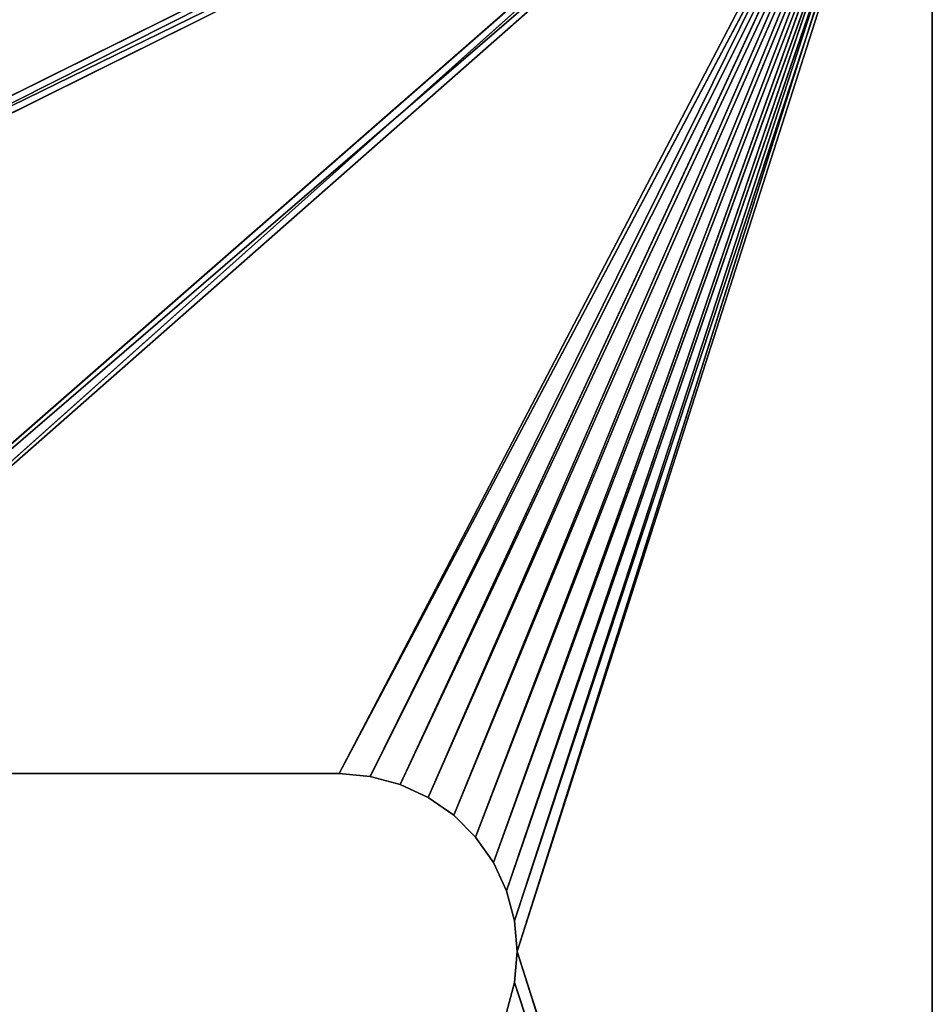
# Model space of a CAD drawing. Extents: x 226 to 378, y -30 to 313.
# Tile 395 of 656: x 351 to 378, y 127 to 157. Entities that reach past the tile are written whole.
import ezdxf

# ---------------------------------------------------------------- set-up
doc = ezdxf.new("R2010")
doc.units = 0
doc.header["$LTSCALE"] = 25.4
doc.layers.get('0').update_dxf_attribs({"color": 13, "linetype": 'CONTINUOUS'})
doc.layers.add('USER_LIBRARY_DIN_RAIL_DEFA', color=254, linetype='CONTINUOUS')

# ---------------------------------------------------------------- blocks, each defined once
blk = doc.blocks.new('EWON_2005CD_4005CD_COSY141')
at = {"layer": 'USER_LIBRARY_DIN_RAIL_DEFA', "color": 0}
for p, q in [((12.446, 184.081), (0, 223.451)), ((0, 223.451), (0, 144.711)), ((12.527, 185.007), (0, 223.451)), ((12.446, 184.081), (0, 223.451)), ((12.527, 185.007), (0, 223.451)), ((0, 223.451), (0, 144.711)), ((12.527, 185.007, 2.54), (0, 222.943, 2.54)), ((12.527, 185.007, 2.54), (0, 222.943, 2.54)), ((12.446, 184.081, 2.54), (0, 222.943, 2.54)), ((12.446, 184.081, 2.54), (0, 222.943, 2.54)), ((0, 145.219, 2.54), (0, 222.943, 2.54)), ((0, 145.219, 2.54), (0, 222.943, 2.54)), ((0, 144.711), (0, 222.943, 2.54)), ((0, 144.711), (0, 222.943, 2.54)), ((12.527, 185.007), (12.768, 185.905)), ((12.768, 185.905, 2.54), (12.527, 185.007, 2.54)), ((12.768, 185.905), (12.527, 185.007, 2.54)), ((12.768, 185.905, 2.54), (12.527, 185.007, 2.54)), ((12.768, 185.905), (12.527, 185.007, 2.54)), ((12.527, 185.007), (12.768, 185.905)), ((12.446, 184.081), (12.527, 185.007)), ((12.527, 185.007, 2.54), (12.446, 184.081, 2.54)), ((12.527, 185.007), (12.446, 184.081, 2.54)), ((12.527, 185.007, 2.54), (12.446, 184.081, 2.54)), ((12.527, 185.007), (12.446, 184.081, 2.54)), ((12.446, 184.081), (12.527, 185.007)), ((12.527, 185.007, 2.54), (12.527, 185.007)), ((12.527, 185.007, 2.54), (12.527, 185.007)), ((0, 144.711), (12.446, 184.081)), ((0, 144.711), (12.446, 184.081)), ((12.446, 184.081, 2.54), (0, 145.219, 2.54)), ((12.446, 184.081, 2.54), (0, 145.219, 2.54)), ((12.446, 184.081), (12.527, 183.155, 2.54)), ((12.527, 183.155, 2.54), (12.446, 184.081, 2.54)), ((12.446, 184.081, 2.54), (12.446, 184.081)), ((12.446, 184.081), (12.527, 183.155, 2.54)), ((12.446, 184.081), (12.527, 183.155)), ((12.446, 184.081), (12.527, 183.155)), ((12.527, 183.155, 2.54), (12.446, 184.081, 2.54)), ((12.446, 184.081, 2.54), (12.446, 184.081)), ((12.527, 183.155), (0, 144.711)), ((12.527, 183.155), (0, 144.711)), ((12.527, 183.155, 2.54), (0, 145.219, 2.54)), ((12.527, 183.155, 2.54), (0, 145.219, 2.54)), ((12.527, 183.155), (12.768, 182.257, 2.54)), ((12.768, 182.257, 2.54), (12.527, 183.155, 2.54)), ((12.527, 183.155, 2.54), (12.527, 183.155)), ((12.527, 183.155, 2.54), (12.527, 183.155)), ((12.527, 183.155), (12.768, 182.257, 2.54)), ((12.527, 183.155), (12.768, 182.257)), ((12.527, 183.155), (12.768, 182.257)), ((12.768, 182.257, 2.54), (12.527, 183.155, 2.54)), ((12.768, 182.257), (0, 144.711)), ((12.768, 182.257), (0, 144.711)), ((0, 145.219, 2.54), (12.768, 182.257, 2.54)), ((0, 145.219, 2.54), (12.768, 182.257, 2.54)), ((12.768, 182.257), (13.161, 181.414, 2.54)), ((13.161, 181.414, 2.54), (12.768, 182.257, 2.54)), ((12.768, 182.257, 2.54), (12.768, 182.257)), ((12.768, 182.257, 2.54), (12.768, 182.257)), ((12.768, 182.257), (13.161, 181.414, 2.54)), ((12.768, 182.257), (13.161, 181.414)), ((12.768, 182.257), (13.161, 181.414)), ((13.161, 181.414, 2.54), (12.768, 182.257, 2.54)), ((13.161, 181.414), (0, 144.711)), ((13.161, 181.414), (0, 144.711)), ((13.161, 181.414, 2.54), (0, 145.219, 2.54)), ((13.161, 181.414, 2.54), (0, 145.219, 2.54)), ((13.694, 180.652, 2.54), (13.161, 181.414, 2.54)), ((13.161, 181.414, 2.54), (13.161, 181.414)), ((13.161, 181.414), (13.694, 180.652, 2.54)), ((13.161, 181.414, 2.54), (13.161, 181.414)), ((13.161, 181.414), (13.694, 180.652, 2.54)), ((13.161, 181.414), (13.694, 180.652)), ((13.161, 181.414), (13.694, 180.652)), ((13.694, 180.652, 2.54), (13.161, 181.414, 2.54)), ((13.694, 180.652), (0, 144.711)), ((13.694, 180.652), (0, 144.711)), ((13.694, 180.652, 2.54), (0, 145.219, 2.54)), ((13.694, 180.652, 2.54), (0, 145.219, 2.54)), ((14.351, 179.995, 2.54), (13.694, 180.652, 2.54)), ((13.694, 180.652, 2.54), (13.694, 180.652)), ((13.694, 180.652), (14.351, 179.995, 2.54)), ((13.694, 180.652, 2.54), (13.694, 180.652)), ((13.694, 180.652), (14.351, 179.995, 2.54)), ((13.694, 180.652), (14.351, 179.995)), ((13.694, 180.652), (14.351, 179.995)), ((14.351, 179.995, 2.54), (13.694, 180.652, 2.54)), ((14.351, 179.995), (0, 144.711)), ((14.351, 179.995), (0, 144.711)), ((14.351, 179.995, 2.54), (0, 145.219, 2.54)), ((14.351, 179.995, 2.54), (0, 145.219, 2.54)), ((15.113, 179.462, 2.54), (14.351, 179.995, 2.54)), ((14.351, 179.995, 2.54), (14.351, 179.995)), ((14.351, 179.995), (15.113, 179.462, 2.54)), ((14.351, 179.995, 2.54), (14.351, 179.995)), ((14.351, 179.995), (15.113, 179.462, 2.54)), ((14.351, 179.995), (15.113, 179.462)), ((14.351, 179.995), (15.113, 179.462)), ((15.113, 179.462, 2.54), (14.351, 179.995, 2.54)), ((0, 144.711), (15.113, 179.462)), ((0, 144.711), (15.113, 179.462)), ((15.113, 179.462, 2.54), (0, 145.219, 2.54)), ((15.113, 179.462, 2.54), (0, 145.219, 2.54)), ((15.956, 179.069, 2.54), (15.113, 179.462, 2.54)), ((15.113, 179.462, 2.54), (15.113, 179.462)), ((15.113, 179.462), (15.956, 179.069, 2.54)), ((15.113, 179.462, 2.54), (15.113, 179.462)), ((15.113, 179.462), (15.956, 179.069, 2.54)), ((15.113, 179.462), (15.956, 179.069)), ((15.113, 179.462), (15.956, 179.069)), ((15.956, 179.069, 2.54), (15.113, 179.462, 2.54)), ((15.956, 179.069), (0, 144.711)), ((15.956, 179.069), (0, 144.711)), ((15.956, 179.069, 2.54), (0, 145.219, 2.54)), ((15.956, 179.069, 2.54), (0, 145.219, 2.54)), ((16.854, 178.828, 2.54), (15.956, 179.069, 2.54)), ((15.956, 179.069, 2.54), (15.956, 179.069)), ((15.956, 179.069), (16.854, 178.828, 2.54)), ((15.956, 179.069, 2.54), (15.956, 179.069)), ((15.956, 179.069), (16.854, 178.828, 2.54)), ((15.956, 179.069), (16.854, 178.828)), ((15.956, 179.069), (16.854, 178.828)), ((16.854, 178.828, 2.54), (15.956, 179.069, 2.54)), ((16.854, 178.828), (0, 144.711)), ((16.854, 178.828), (0, 144.711)), ((67.654, 178.828), (0, 144.711)), ((0, 144.711), (39.026, 178.828)), ((0, 144.711), (39.026, 178.828)), ((67.654, 178.828), (0, 144.711)), ((16.854, 178.828, 2.54), (0, 145.219, 2.54)), ((16.854, 178.828, 2.54), (0, 145.219, 2.54)), ((39.026, 178.828, 2.54), (0, 145.219, 2.54)), ((39.026, 178.828, 2.54), (0, 145.219, 2.54)), ((67.654, 178.828, 2.54), (0, 145.219, 2.54)), ((67.654, 178.828, 2.54), (0, 145.219, 2.54)), ((17.78, 178.747), (0, 144.711)), ((0, 144.711), (38.1, 178.747)), ((17.78, 178.747), (0, 144.711)), ((0, 144.711), (68.58, 178.747)), ((0, 144.711), (38.1, 178.747)), ((0, 144.711), (68.58, 178.747)), ((17.78, 178.747, 2.54), (0, 145.219, 2.54)), ((17.78, 178.747, 2.54), (0, 145.219, 2.54)), ((38.1, 178.747, 2.54), (0, 145.219, 2.54)), ((38.1, 178.747, 2.54), (0, 145.219, 2.54)), ((68.58, 178.747, 2.54), (0, 145.219, 2.54)), ((68.58, 178.747, 2.54), (0, 145.219, 2.54)), ((17.78, 178.747, 2.54), (16.854, 178.828, 2.54)), ((16.854, 178.828, 2.54), (17.78, 178.747)), ((16.854, 178.828, 2.54), (17.78, 178.747)), ((16.854, 178.828, 2.54), (16.854, 178.828)), ((16.854, 178.828), (17.78, 178.747)), ((16.854, 178.828, 2.54), (16.854, 178.828)), ((16.854, 178.828), (17.78, 178.747)), ((17.78, 178.747, 2.54), (16.854, 178.828, 2.54)), ((17.78, 178.747), (17.78, 178.747, 2.54)), ((38.1, 178.747), (17.78, 178.747)), ((17.78, 178.747, 2.54), (38.1, 178.747, 2.54)), ((17.78, 178.747), (17.78, 178.747, 2.54)), ((38.1, 178.747), (17.78, 178.747)), ((38.1, 178.747), (17.78, 178.747, 2.54)), ((38.1, 178.747), (17.78, 178.747, 2.54)), ((17.78, 178.747, 2.54), (38.1, 178.747, 2.54))]:
    blk.add_line(p, q, dxfattribs=at)
at = {"layer": 'USER_LIBRARY_DIN_RAIL_DEFA', "color": 254}
mesh = blk.add_polyface(dxfattribs=at)
corners = [(12.446, 184.081), (0, 223.451), (0, 144.711)]
mesh.append_faces([[corners[k] for k in face] for face in [(0, 1, 2)]], dxfattribs={"color": 254})
mesh = blk.add_polyface(dxfattribs=at)
corners = [(12.527, 185.007), (0, 223.451), (12.446, 184.081)]
mesh.append_faces([[corners[k] for k in face] for face in [(0, 1, 2)]], dxfattribs={"color": 254})
mesh = blk.add_polyface(dxfattribs=at)
corners = [(12.768, 185.905), (0, 223.451), (12.527, 185.007)]
mesh.append_faces([[corners[k] for k in face] for face in [(0, 1, 2)]], dxfattribs={"color": 254})
mesh = blk.add_polyface(dxfattribs=at)
corners = [(0, 223.451), (0, 222.943, 2.54), (0, 144.711)]
mesh.append_faces([[corners[k] for k in face] for face in [(0, 1, 2)]], dxfattribs={"color": 254})
mesh = blk.add_polyface(dxfattribs=at)
corners = [(12.768, 185.905, 2.54), (12.527, 185.007, 2.54), (0, 222.943, 2.54)]
mesh.append_faces([[corners[k] for k in face] for face in [(0, 1, 2)]], dxfattribs={"color": 254})
mesh = blk.add_polyface(dxfattribs=at)
corners = [(12.527, 185.007, 2.54), (12.446, 184.081, 2.54), (0, 222.943, 2.54)]
mesh.append_faces([[corners[k] for k in face] for face in [(0, 1, 2)]], dxfattribs={"color": 254})
mesh = blk.add_polyface(dxfattribs=at)
corners = [(12.446, 184.081, 2.54), (0, 145.219, 2.54), (0, 222.943, 2.54)]
mesh.append_faces([[corners[k] for k in face] for face in [(0, 1, 2)]], dxfattribs={"color": 254})
mesh = blk.add_polyface(dxfattribs=at)
corners = [(0, 222.943, 2.54), (0, 145.219, 2.54), (0, 144.711)]
mesh.append_faces([[corners[k] for k in face] for face in [(0, 1, 2)]], dxfattribs={"color": 254})
mesh = blk.add_polyface(dxfattribs=at)
corners = [(12.768, 185.905), (12.527, 185.007, 2.54), (12.768, 185.905, 2.54)]
mesh.append_faces([[corners[k] for k in face] for face in [(0, 1, 2)]], dxfattribs={"color": 254})
mesh = blk.add_polyface(dxfattribs=at)
corners = [(12.768, 185.905), (12.527, 185.007), (12.527, 185.007, 2.54)]
mesh.append_faces([[corners[k] for k in face] for face in [(0, 1, 2)]], dxfattribs={"color": 254})
mesh = blk.add_polyface(dxfattribs=at)
corners = [(12.527, 185.007), (12.446, 184.081, 2.54), (12.527, 185.007, 2.54)]
mesh.append_faces([[corners[k] for k in face] for face in [(0, 1, 2)]], dxfattribs={"color": 254})
mesh = blk.add_polyface(dxfattribs=at)
corners = [(12.527, 185.007), (12.446, 184.081), (12.446, 184.081, 2.54)]
mesh.append_faces([[corners[k] for k in face] for face in [(0, 1, 2)]], dxfattribs={"color": 254})
mesh = blk.add_polyface(dxfattribs=at)
corners = [(12.527, 183.155), (12.446, 184.081), (0, 144.711)]
mesh.append_faces([[corners[k] for k in face] for face in [(0, 1, 2)]], dxfattribs={"color": 254})
mesh = blk.add_polyface(dxfattribs=at)
corners = [(12.527, 183.155, 2.54), (0, 145.219, 2.54), (12.446, 184.081, 2.54)]
mesh.append_faces([[corners[k] for k in face] for face in [(0, 1, 2)]], dxfattribs={"color": 254})
mesh = blk.add_polyface(dxfattribs=at)
corners = [(12.446, 184.081), (12.527, 183.155, 2.54), (12.446, 184.081, 2.54)]
mesh.append_faces([[corners[k] for k in face] for face in [(0, 1, 2)]], dxfattribs={"color": 254})
mesh = blk.add_polyface(dxfattribs=at)
corners = [(12.446, 184.081), (12.527, 183.155), (12.527, 183.155, 2.54)]
mesh.append_faces([[corners[k] for k in face] for face in [(0, 1, 2)]], dxfattribs={"color": 254})
mesh = blk.add_polyface(dxfattribs=at)
corners = [(12.768, 182.257), (12.527, 183.155), (0, 144.711)]
mesh.append_faces([[corners[k] for k in face] for face in [(0, 1, 2)]], dxfattribs={"color": 254})
mesh = blk.add_polyface(dxfattribs=at)
corners = [(12.768, 182.257, 2.54), (0, 145.219, 2.54), (12.527, 183.155, 2.54)]
mesh.append_faces([[corners[k] for k in face] for face in [(0, 1, 2)]], dxfattribs={"color": 254})
mesh = blk.add_polyface(dxfattribs=at)
corners = [(12.527, 183.155), (12.768, 182.257, 2.54), (12.527, 183.155, 2.54)]
mesh.append_faces([[corners[k] for k in face] for face in [(0, 1, 2)]], dxfattribs={"color": 254})
mesh = blk.add_polyface(dxfattribs=at)
corners = [(12.527, 183.155), (12.768, 182.257), (12.768, 182.257, 2.54)]
mesh.append_faces([[corners[k] for k in face] for face in [(0, 1, 2)]], dxfattribs={"color": 254})
mesh = blk.add_polyface(dxfattribs=at)
corners = [(13.161, 181.414), (12.768, 182.257), (0, 144.711)]
mesh.append_faces([[corners[k] for k in face] for face in [(0, 1, 2)]], dxfattribs={"color": 254})
mesh = blk.add_polyface(dxfattribs=at)
corners = [(13.161, 181.414, 2.54), (0, 145.219, 2.54), (12.768, 182.257, 2.54)]
mesh.append_faces([[corners[k] for k in face] for face in [(0, 1, 2)]], dxfattribs={"color": 254})
mesh = blk.add_polyface(dxfattribs=at)
corners = [(12.768, 182.257), (13.161, 181.414, 2.54), (12.768, 182.257, 2.54)]
mesh.append_faces([[corners[k] for k in face] for face in [(0, 1, 2)]], dxfattribs={"color": 254})
mesh = blk.add_polyface(dxfattribs=at)
corners = [(12.768, 182.257), (13.161, 181.414), (13.161, 181.414, 2.54)]
mesh.append_faces([[corners[k] for k in face] for face in [(0, 1, 2)]], dxfattribs={"color": 254})
mesh = blk.add_polyface(dxfattribs=at)
corners = [(13.694, 180.652), (13.161, 181.414), (0, 144.711)]
mesh.append_faces([[corners[k] for k in face] for face in [(0, 1, 2)]], dxfattribs={"color": 254})
mesh = blk.add_polyface(dxfattribs=at)
corners = [(13.694, 180.652, 2.54), (0, 145.219, 2.54), (13.161, 181.414, 2.54)]
mesh.append_faces([[corners[k] for k in face] for face in [(0, 1, 2)]], dxfattribs={"color": 254})
mesh = blk.add_polyface(dxfattribs=at)
corners = [(13.161, 181.414), (13.694, 180.652, 2.54), (13.161, 181.414, 2.54)]
mesh.append_faces([[corners[k] for k in face] for face in [(0, 1, 2)]], dxfattribs={"color": 254})
mesh = blk.add_polyface(dxfattribs=at)
corners = [(13.161, 181.414), (13.694, 180.652), (13.694, 180.652, 2.54)]
mesh.append_faces([[corners[k] for k in face] for face in [(0, 1, 2)]], dxfattribs={"color": 254})
mesh = blk.add_polyface(dxfattribs=at)
corners = [(14.351, 179.995), (13.694, 180.652), (0, 144.711)]
mesh.append_faces([[corners[k] for k in face] for face in [(0, 1, 2)]], dxfattribs={"color": 254})
mesh = blk.add_polyface(dxfattribs=at)
corners = [(14.351, 179.995, 2.54), (0, 145.219, 2.54), (13.694, 180.652, 2.54)]
mesh.append_faces([[corners[k] for k in face] for face in [(0, 1, 2)]], dxfattribs={"color": 254})
mesh = blk.add_polyface(dxfattribs=at)
corners = [(13.694, 180.652), (14.351, 179.995, 2.54), (13.694, 180.652, 2.54)]
mesh.append_faces([[corners[k] for k in face] for face in [(0, 1, 2)]], dxfattribs={"color": 254})
mesh = blk.add_polyface(dxfattribs=at)
corners = [(13.694, 180.652), (14.351, 179.995), (14.351, 179.995, 2.54)]
mesh.append_faces([[corners[k] for k in face] for face in [(0, 1, 2)]], dxfattribs={"color": 254})
mesh = blk.add_polyface(dxfattribs=at)
corners = [(15.113, 179.462), (14.351, 179.995), (0, 144.711)]
mesh.append_faces([[corners[k] for k in face] for face in [(0, 1, 2)]], dxfattribs={"color": 254})
mesh = blk.add_polyface(dxfattribs=at)
corners = [(15.113, 179.462, 2.54), (0, 145.219, 2.54), (14.351, 179.995, 2.54)]
mesh.append_faces([[corners[k] for k in face] for face in [(0, 1, 2)]], dxfattribs={"color": 254})
mesh = blk.add_polyface(dxfattribs=at)
corners = [(14.351, 179.995, 2.54), (14.351, 179.995), (15.113, 179.462, 2.54)]
mesh.append_faces([[corners[k] for k in face] for face in [(0, 1, 2)]], dxfattribs={"color": 254})
mesh = blk.add_polyface(dxfattribs=at)
corners = [(15.113, 179.462, 2.54), (14.351, 179.995), (15.113, 179.462)]
mesh.append_faces([[corners[k] for k in face] for face in [(0, 1, 2)]], dxfattribs={"color": 254})
mesh = blk.add_polyface(dxfattribs=at)
corners = [(15.956, 179.069), (15.113, 179.462), (0, 144.711)]
mesh.append_faces([[corners[k] for k in face] for face in [(0, 1, 2)]], dxfattribs={"color": 254})
mesh = blk.add_polyface(dxfattribs=at)
corners = [(15.956, 179.069, 2.54), (0, 145.219, 2.54), (15.113, 179.462, 2.54)]
mesh.append_faces([[corners[k] for k in face] for face in [(0, 1, 2)]], dxfattribs={"color": 254})
mesh = blk.add_polyface(dxfattribs=at)
corners = [(15.113, 179.462, 2.54), (15.113, 179.462), (15.956, 179.069, 2.54)]
mesh.append_faces([[corners[k] for k in face] for face in [(0, 1, 2)]], dxfattribs={"color": 254})
mesh = blk.add_polyface(dxfattribs=at)
corners = [(15.956, 179.069, 2.54), (15.113, 179.462), (15.956, 179.069)]
mesh.append_faces([[corners[k] for k in face] for face in [(0, 1, 2)]], dxfattribs={"color": 254})
mesh = blk.add_polyface(dxfattribs=at)
corners = [(16.854, 178.828), (15.956, 179.069), (0, 144.711)]
mesh.append_faces([[corners[k] for k in face] for face in [(0, 1, 2)]], dxfattribs={"color": 254})
mesh = blk.add_polyface(dxfattribs=at)
corners = [(16.854, 178.828, 2.54), (0, 145.219, 2.54), (15.956, 179.069, 2.54)]
mesh.append_faces([[corners[k] for k in face] for face in [(0, 1, 2)]], dxfattribs={"color": 254})
mesh = blk.add_polyface(dxfattribs=at)
corners = [(15.956, 179.069, 2.54), (15.956, 179.069), (16.854, 178.828, 2.54)]
mesh.append_faces([[corners[k] for k in face] for face in [(0, 1, 2)]], dxfattribs={"color": 254})
mesh = blk.add_polyface(dxfattribs=at)
corners = [(16.854, 178.828, 2.54), (15.956, 179.069), (16.854, 178.828)]
mesh.append_faces([[corners[k] for k in face] for face in [(0, 1, 2)]], dxfattribs={"color": 254})
mesh = blk.add_polyface(dxfattribs=at)
corners = [(17.78, 178.747), (16.854, 178.828), (0, 144.711)]
mesh.append_faces([[corners[k] for k in face] for face in [(0, 1, 2)]], dxfattribs={"color": 254})
mesh = blk.add_polyface(dxfattribs=at)
corners = [(68.58, 178.747), (67.654, 178.828), (0, 144.711)]
mesh.append_faces([[corners[k] for k in face] for face in [(0, 1, 2)]], dxfattribs={"color": 254})
mesh = blk.add_polyface(dxfattribs=at)
corners = [(39.026, 178.828), (38.1, 178.747), (0, 144.711)]
mesh.append_faces([[corners[k] for k in face] for face in [(0, 1, 2)]], dxfattribs={"color": 254})
mesh = blk.add_polyface(dxfattribs=at)
corners = [(67.654, 178.828), (39.026, 178.828), (0, 144.711)]
mesh.append_faces([[corners[k] for k in face] for face in [(0, 1, 2)]], dxfattribs={"color": 254})
mesh = blk.add_polyface(dxfattribs=at)
corners = [(17.78, 178.747, 2.54), (0, 145.219, 2.54), (16.854, 178.828, 2.54)]
mesh.append_faces([[corners[k] for k in face] for face in [(0, 1, 2)]], dxfattribs={"color": 254})
mesh = blk.add_polyface(dxfattribs=at)
corners = [(39.026, 178.828, 2.54), (0, 145.219, 2.54), (38.1, 178.747, 2.54)]
mesh.append_faces([[corners[k] for k in face] for face in [(0, 1, 2)]], dxfattribs={"color": 254})
mesh = blk.add_polyface(dxfattribs=at)
corners = [(67.654, 178.828, 2.54), (0, 145.219, 2.54), (39.026, 178.828, 2.54)]
mesh.append_faces([[corners[k] for k in face] for face in [(0, 1, 2)]], dxfattribs={"color": 254})
mesh = blk.add_polyface(dxfattribs=at)
corners = [(68.58, 178.747, 2.54), (0, 145.219, 2.54), (67.654, 178.828, 2.54)]
mesh.append_faces([[corners[k] for k in face] for face in [(0, 1, 2)]], dxfattribs={"color": 254})
mesh = blk.add_polyface(dxfattribs=at)
corners = [(38.1, 178.747), (17.78, 178.747), (0, 144.711)]
mesh.append_faces([[corners[k] for k in face] for face in [(0, 1, 2)]], dxfattribs={"color": 254})
mesh = blk.add_polyface(dxfattribs=at)
corners = [(152.4, 144.711), (68.58, 178.747), (0, 144.711)]
mesh.append_faces([[corners[k] for k in face] for face in [(0, 1, 2)]], dxfattribs={"color": 254})
mesh = blk.add_polyface(dxfattribs=at)
corners = [(38.1, 178.747, 2.54), (0, 145.219, 2.54), (17.78, 178.747, 2.54)]
mesh.append_faces([[corners[k] for k in face] for face in [(0, 1, 2)]], dxfattribs={"color": 254})
mesh = blk.add_polyface(dxfattribs=at)
corners = [(152.4, 145.219, 2.54), (0, 145.219, 2.54), (68.58, 178.747, 2.54)]
mesh.append_faces([[corners[k] for k in face] for face in [(0, 1, 2)]], dxfattribs={"color": 254})
mesh = blk.add_polyface(dxfattribs=at)
corners = [(16.854, 178.828, 2.54), (17.78, 178.747), (17.78, 178.747, 2.54)]
mesh.append_faces([[corners[k] for k in face] for face in [(0, 1, 2)]], dxfattribs={"color": 254})
mesh = blk.add_polyface(dxfattribs=at)
corners = [(16.854, 178.828, 2.54), (16.854, 178.828), (17.78, 178.747)]
mesh.append_faces([[corners[k] for k in face] for face in [(0, 1, 2)]], dxfattribs={"color": 254})
mesh = blk.add_polyface(dxfattribs=at)
corners = [(17.78, 178.747, 2.54), (17.78, 178.747), (38.1, 178.747)]
mesh.append_faces([[corners[k] for k in face] for face in [(0, 1, 2)]], dxfattribs={"color": 254})
mesh = blk.add_polyface(dxfattribs=at)
corners = [(17.78, 178.747, 2.54), (38.1, 178.747), (38.1, 178.747, 2.54)]
mesh.append_faces([[corners[k] for k in face] for face in [(0, 1, 2)]], dxfattribs={"color": 254})

msp = doc.modelspace()

# ---------------------------------------------------------------- block references
at = {"color": 0, "rotation": 179.9999999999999}
msp.add_blockref('EWON_2005CD_4005CD_COSY141', (378.037, 312.755), dxfattribs=at)

doc.saveas('drawing.dxf')
